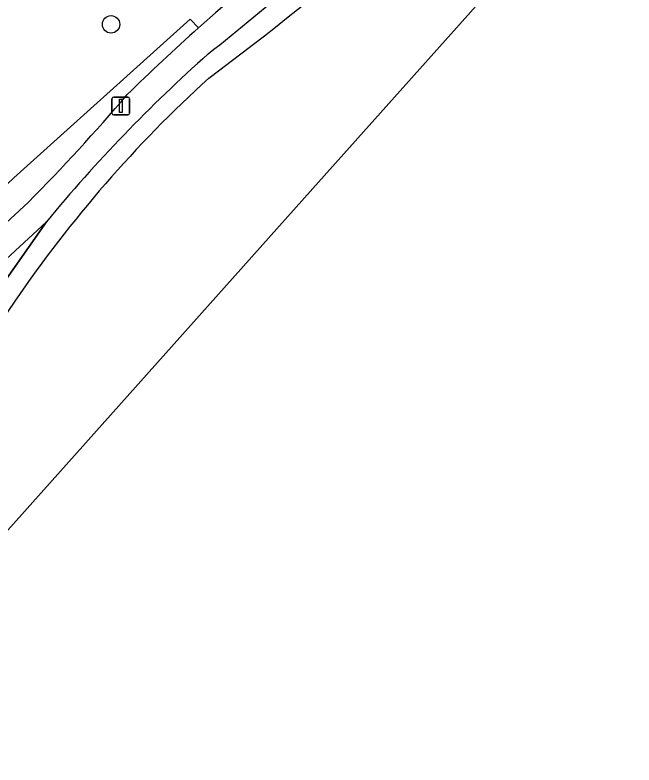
# Model space of a CAD drawing. Extents: x 160663 to 161506, y 382245 to 383291.
# Drawn here: x 161424 to 161458.87, y 382687.09 to 382729.35 of the extents above; entities that cross this region are included whole.
import ezdxf

# ---------------------------------------------------------------- set-up
doc = ezdxf.new("R2010")
doc.units = 0
for name, color, linetype in [('IMGEO_Boom', 7, 'Continuous'), ('IMGEO_Erf', 7, 'Continuous'), ('IMGEO_Groenvoorziening', 7, 'Continuous'), ('IMGEO_Haag', 7, 'Continuous'), ('IMGEO_Lichtmast', 7, 'Continuous'), ('IMGEO_Oever', 7, 'Continuous'), ('IMGEO_Voetpad_halfverhard', 7, 'Continuous'), ('IMGEO_Waterloop', 7, 'Continuous')]:
    doc.layers.add(name, color=color, linetype=linetype)

msp = doc.modelspace()

# ---------------------------------------------------------------- linework, layer by layer
at = {"layer": 'IMGEO_Boom'}
msp.add_circle((161429.408, 382728.824), 0.489, dxfattribs=at)
at = {"layer": 'IMGEO_Erf'}
msp.add_lwpolyline([(161423.76, 382734.586), (161414.675, 382725.284), (161418.211, 382721.989), (161411.34, 382715.136), (161407.8, 382711.604), (161402.19, 382717.077), (161396.454, 382722.674), (161398.889, 382725.106), (161397.21, 382727.71), (161391.373, 382724.367), (161393.365, 382720.178), (161396.425, 382715.941), (161399.666, 382712.545), (161409.204, 382706.23), (161423.932, 382720.173), (161433.875, 382729.108), (161434.342, 382728.632), (161435.288, 382729.467)], dxfattribs=at)
at = {"layer": 'IMGEO_Groenvoorziening'}
msp.add_lwpolyline([(161434.342, 382728.632), (161433.875, 382729.108), (161423.932, 382720.173), (161409.204, 382706.23), (161410.344, 382705.475), (161424.755, 382718.805)], dxfattribs=at)
msp.add_lwpolyline([(161415.26, 382702.717), (161425.767, 382717.7), (161411.637, 382704.618), (161412.094, 382704.316), (161412.365, 382704.706)], close=True, dxfattribs=at)
for centre, radius, start, end in [((161511.745, 382641.921), 116.232, 131.75374, 134.48018), ((161347.499, 382795.282), 108.707, 315.29041, 319.61751)]:
    msp.add_arc(centre, radius, start, end, dxfattribs=at)
at = {"layer": 'IMGEO_Haag'}
msp.add_lwpolyline([(161434.342, 382728.632), (161433.875, 382729.108), (161423.932, 382720.173), (161409.204, 382706.23), (161410.344, 382705.475), (161424.755, 382718.805)], dxfattribs=at)
for centre, radius, start, end in [((161511.745, 382641.921), 116.232, 131.75374, 134.48018), ((161347.499, 382795.282), 108.707, 315.29041, 319.61751)]:
    msp.add_arc(centre, radius, start, end, dxfattribs=at)
at = {"layer": 'IMGEO_Lichtmast'}
for p, q in [((161429.46, 382723.823), (161429.46, 382724.623)), ((161429.46, 382724.623), (161429.46, 382723.823)), ((161429.56, 382724.723), (161430.35, 382724.723)), ((161430.35, 382724.723), (161429.56, 382724.723)), ((161430.45, 382724.623), (161430.45, 382723.823)), ((161430.45, 382723.823), (161430.45, 382724.623)), ((161430.35, 382723.723), (161429.56, 382723.723)), ((161429.56, 382723.723), (161430.35, 382723.723))]:
    msp.add_line(p, q, dxfattribs=at)
msp.add_lwpolyline([(161429.88, 382724.598), (161430.03, 382724.598), (161430.03, 382723.848), (161429.88, 382723.848), (161429.88, 382724.598)], dxfattribs=at)
for centre, start, end in [((161429.56, 382724.623), 90, 180), ((161429.56, 382724.623), 90, 180), ((161430.35, 382724.623), 0, 90), ((161430.35, 382724.623), 360, 90), ((161429.56, 382723.823), 180, 270), ((161429.56, 382723.823), 180, 270), ((161430.35, 382723.823), 270, 0), ((161430.35, 382723.823), 270, 0)]:
    msp.add_arc(centre, 0.1, start, end, dxfattribs=at)
at = {"layer": 'IMGEO_Oever'}
msp.add_lwpolyline([(161425.767, 382717.7), (161415.26, 382702.717), (161416.372, 382701.953), (161423.998, 382713.232)], dxfattribs=at)
for centre, radius, start, end in [((161338.926, 382855.291), 161.191, 306.54634, 315.53005), ((161329.428, 382859.926), 169.55, 308.46038, 312.932), ((161492.574, 382662.452), 86.692, 131.71762, 140.41003), ((161483.278, 382672.754), 71.782, 132.3621, 145.67417)]:
    msp.add_arc(centre, radius, start, end, dxfattribs=at)
at = {"layer": 'IMGEO_Voetpad_halfverhard'}
for points in [[(161445.302, 382738.079), (161443.075, 382736.163), (161435.288, 382729.467), (161434.342, 382728.632)], [(161424.755, 382718.805), (161410.344, 382705.475), (161411.637, 382704.618), (161425.767, 382717.7)]]:
    msp.add_lwpolyline(points, dxfattribs=at)
for centre, radius, start, end in [((161329.428, 382859.926), 169.55, 308.46038, 312.932), ((161511.745, 382641.921), 116.232, 131.75374, 134.48018), ((161492.574, 382662.452), 86.692, 131.71762, 140.41003), ((161347.499, 382795.282), 108.707, 315.29041, 319.61751)]:
    msp.add_arc(centre, radius, start, end, dxfattribs=at)
at = {"layer": 'IMGEO_Waterloop'}
msp.add_lwpolyline([(161411.699, 382687.026), (161440.774, 382719.571), (161470.767, 382753.142), (161502.369, 382798.997)], dxfattribs=at)
for centre, radius, start, end in [((161338.926, 382855.291), 161.191, 306.54634, 315.53005), ((161483.278, 382672.754), 71.782, 132.3621, 145.67417)]:
    msp.add_arc(centre, radius, start, end, dxfattribs=at)

doc.saveas('drawing.dxf')
